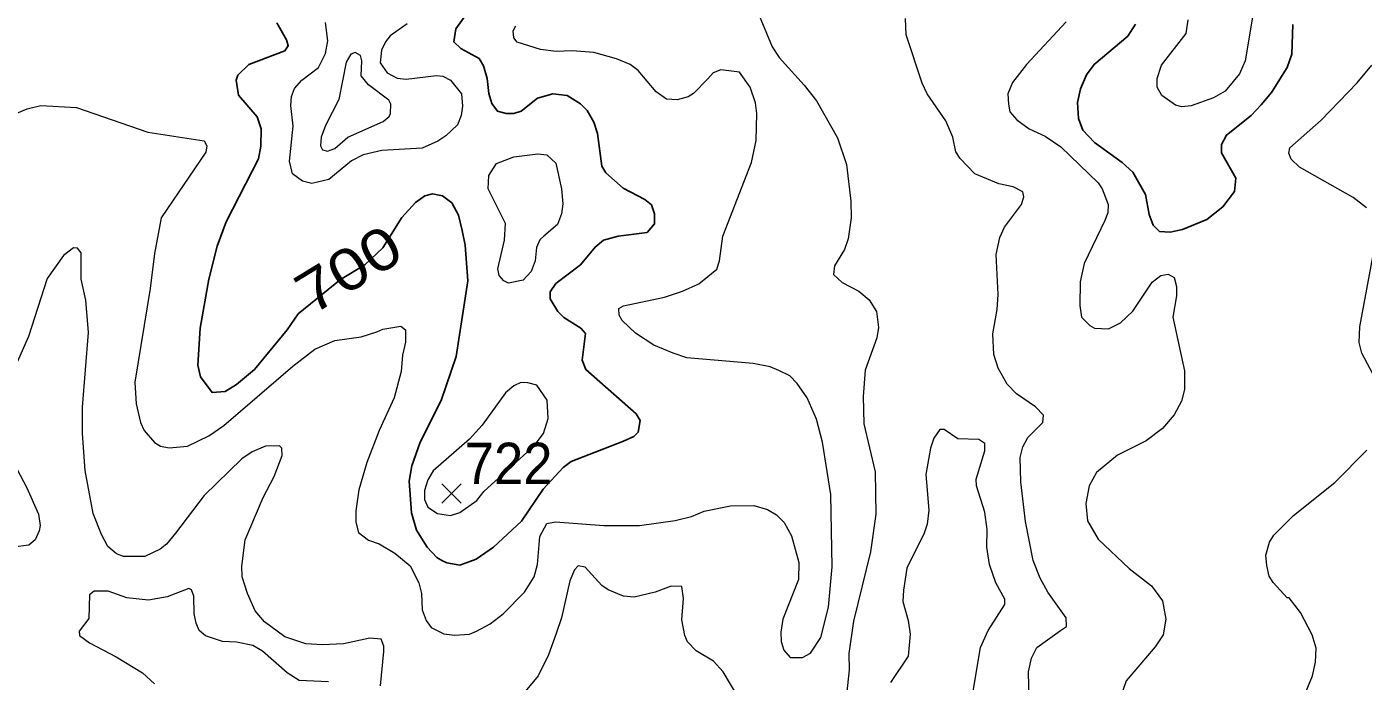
# Model space of a CAD drawing. Extents: x 294.2 to 320.3, y 7482.7 to 7510.7.
# Drawn here: x 305.694 to 308.278, y 7492.397 to 7493.663 of the extents above; entities that cross this region are included whole.
import ezdxf
from ezdxf.enums import TextEntityAlignment as Align

# ---------------------------------------------------------------- set-up
doc = ezdxf.new("R2010")
doc.units = 0
doc.header["$LTSCALE"] = 0.032
for name, color, linetype, lineweight in [('1', 7, 'Continuous', 25), ('2', 7, 'Continuous', 13), ('21', 7, 'Continuous', 25)]:
    doc.layers.add(name, color=color, linetype=linetype, lineweight=lineweight)
doc.layers.add('61', color=7, linetype='Continuous')

msp = doc.modelspace()

# ---------------------------------------------------------------- linework, layer by layer
at = {"layer": '1'}
for points in [[(306.5584, 7493.7077), (306.5233, 7493.6589), (306.5193, 7493.6338), (306.5331, 7493.6212), (306.5685, 7493.6015), (306.5772, 7493.5874), (306.5842, 7493.563), (306.5874, 7493.5339), (306.5929, 7493.515), (306.6039, 7493.5001), (306.6204, 7493.4954), (306.6354, 7493.4954), (306.6499, 7493.5001), (306.6813, 7493.5253), (306.7112, 7493.5332), (306.7387, 7493.53), (306.7641, 7493.5143), (306.7775, 7493.501), (306.79, 7493.4789), (306.7971, 7493.4569), (306.8055, 7493.3932), (306.8132, 7493.3804), (306.8471, 7493.3511), (306.8888, 7493.3291), (306.9014, 7493.3189), (306.9076, 7493.3016), (306.9076, 7493.2819), (306.8931, 7493.2654), (306.8373, 7493.2583), (306.809, 7493.2505), (306.7925, 7493.2371), (306.7644, 7493.2025), (306.717, 7493.1667), (306.706, 7493.1502), (306.706, 7493.1368), (306.7209, 7493.1125), (306.7319, 7493.1007), (306.765, 7493.0802), (306.774, 7493.07), (306.7677, 7493.0181), (306.7747, 7493.0001), (306.8719, 7492.9143), (306.8796, 7492.9016), (306.8757, 7492.8786), (306.8674, 7492.8703), (306.8477, 7492.8613), (306.7461, 7492.8224), (306.7307, 7492.8105), (306.6925, 7492.7688), (306.6503, 7492.7068), (306.596, 7492.6565), (306.563, 7492.6329), (306.531, 7492.6219), (306.506, 7492.6258), (306.4978, 7492.6302), (306.4869, 7492.6366), (306.4677, 7492.6564), (306.4473, 7492.6896), (306.4377, 7492.7228), (306.4333, 7492.7841), (306.4383, 7492.8135), (306.4543, 7492.8594), (306.4951, 7492.9403), (306.5243, 7493.0253), (306.5466, 7493.1716), (306.5414, 7493.2407), (306.5359, 7493.269), (306.5288, 7493.2989), (306.5154, 7493.3225), (306.4974, 7493.3359), (306.4785, 7493.3398), (306.4635, 7493.3359), (306.4457, 7493.3233), (306.4192, 7493.2942), (306.3826, 7493.2355), (306.3476, 7493.2025), (306.3004, 7493.1741), (306.2189, 7493.1081), (306.1971, 7493.0766), (306.1339, 7493.0003), (306.0995, 7492.9712), (306.0777, 7492.9578), (306.0521, 7492.9558), (306.0296, 7492.986), (306.0249, 7493.0088), (306.0291, 7493.0804), (306.0457, 7493.1749)], [(306.1392, 7493.4887), (306.1032, 7493.5311), (306.0987, 7493.5598), (306.1019, 7493.5694), (306.123, 7493.5905), (306.193, 7493.6164), (306.1993, 7493.6266), (306.1961, 7493.6376), (306.1772, 7493.6707)], [(308.1416, 7493.6677), (308.1392, 7493.6103), (308.1306, 7493.5843), (308.1, 7493.5363), (308.0804, 7493.5119), (308.0607, 7493.4914), (308.0135, 7493.4537), (308.0033, 7493.4356), (308.0037, 7493.4191), (308.0313, 7493.3704), (308.0289, 7493.3444), (308.0061, 7493.3146), (307.9754, 7493.2902), (307.928, 7493.2712), (307.9043, 7493.2661), (307.8839, 7493.2674), (307.8717, 7493.2795), (307.8634, 7493.3), (307.8564, 7493.3389), (307.832, 7493.3819), (307.8115, 7493.4008), (307.7581, 7493.4393), (307.7353, 7493.4629), (307.7274, 7493.4857), (307.7253, 7493.5164), (307.731, 7493.5431), (307.7428, 7493.5699), (307.7572, 7493.5903), (307.8225, 7493.6453), (307.8374, 7493.6682)], [(306.0457, 7493.1749), (306.0623, 7493.2387), (306.0795, 7493.286), (306.142, 7493.4077), (306.1467, 7493.4321), (306.1471, 7493.4659), (306.1392, 7493.4887)]]:
    msp.add_lwpolyline(points, dxfattribs=at)
at = {"layer": '2'}
for points in [[(307.0832, 7493.7495), (307.1349, 7493.6243), (307.1484, 7493.6039), (307.1969, 7493.5503), (307.2205, 7493.5196), (307.2613, 7493.4481), (307.2786, 7493.397), (307.2869, 7493.3255), (307.2876, 7493.2936), (307.2818, 7493.2528), (307.2748, 7493.2323), (307.2556, 7493.2004), (307.2537, 7493.1838)], [(306.4294, 7493.669), (306.3962, 7493.6454), (306.3873, 7493.6339), (306.3796, 7493.6179), (306.3771, 7493.5937), (306.3905, 7493.5739), (306.4097, 7493.5637), (306.4275, 7493.5617), (306.4863, 7493.5688), (306.4984, 7493.5675), (306.5131, 7493.5599), (306.5341, 7493.5336), (306.536, 7493.5094), (306.5335, 7493.4915), (306.5265, 7493.4737), (306.5041, 7493.4519), (306.4888, 7493.4417), (306.4582, 7493.4283), (306.3803, 7493.4238), (306.3445, 7493.4156), (306.3216, 7493.4041), (306.2781, 7493.3676), (306.2449, 7493.36), (306.2271, 7493.3645), (306.2079, 7493.3785), (306.2021, 7493.4034), (306.2091, 7493.4711), (306.2047, 7493.5107), (306.206, 7493.5286), (306.2117, 7493.5439), (306.2257, 7493.5598), (306.2577, 7493.5841), (306.2717, 7493.6116), (306.2762, 7493.6358), (306.2717, 7493.6716)], [(307.6317, 7492.3589), (307.6304, 7492.4151), (307.6362, 7492.4419), (307.6464, 7492.4623), (307.6923, 7492.4949), (307.7038, 7492.5032), (307.7032, 7492.5198), (307.6681, 7492.5696), (307.6528, 7492.5964), (307.6393, 7492.6309), (307.6247, 7492.7062), (307.6157, 7492.7828), (307.6145, 7492.8301), (307.6196, 7492.8505), (307.6291, 7492.8684), (307.6579, 7492.8977), (307.6592, 7492.9118), (307.6438, 7492.9277), (307.6074, 7492.9533), (307.5895, 7492.9718), (307.5716, 7493.0025), (307.5634, 7493.0293), (307.5614, 7493.0689), (307.5698, 7493.1161), (307.5716, 7493.1455), (307.5678, 7493.2227), (307.5749, 7493.2553), (307.5838, 7493.2757), (307.617, 7493.3192), (307.6214, 7493.3344), (307.6196, 7493.344), (307.601, 7493.3536), (307.573, 7493.3594), (307.5269, 7493.3785), (307.4983, 7493.4085), (307.4899, 7493.4213), (307.4842, 7493.4494), (307.4708, 7493.4813), (307.4344, 7493.5337), (307.4248, 7493.5541), (307.3941, 7493.6473), (307.3929, 7493.6793)], [(307.7032, 7493.6729), (307.6266, 7493.5905), (307.5997, 7493.5554), (307.5902, 7493.5336), (307.5915, 7493.5132), (307.5946, 7493.4985), (307.6081, 7493.4832), (307.6317, 7493.466), (307.6624, 7493.4513), (307.693, 7493.4309), (307.7651, 7493.3613), (307.7728, 7493.3498), (307.7843, 7493.3192), (307.7836, 7493.3032), (307.7779, 7493.2885), (307.7383, 7493.2055), (307.73, 7493.1697), (307.7294, 7493.1238), (307.7332, 7493.1014), (307.7491, 7493.0854), (307.7581, 7493.0803), (307.7849, 7493.079), (307.8085, 7493.0905), (307.8321, 7493.1129), (307.8692, 7493.1691), (307.8864, 7493.1819), (307.9005, 7493.1844), (307.912, 7493.178), (307.9164, 7493.1608), (307.9164, 7493.1429), (307.9094, 7493.1014), (307.9317, 7492.9974), (307.9317, 7492.9616), (307.926, 7492.9386), (307.912, 7492.9124), (307.8896, 7492.8862), (307.8577, 7492.862), (307.8028, 7492.8345), (307.7619, 7492.8007), (307.7479, 7492.7752), (307.7415, 7492.7407), (307.7447, 7492.7075), (307.7651, 7492.6717), (307.8251, 7492.6149), (307.8679, 7492.5817), (307.8896, 7492.5523), (307.896, 7492.5172), (307.8909, 7492.4866), (307.8756, 7492.4636), (307.8194, 7492.3978), (307.8098, 7492.3704)], [(308.0633, 7493.6818), (308.0492, 7493.5975), (308.0384, 7493.572), (308.0103, 7493.5387), (307.988, 7493.526), (307.9446, 7493.51), (307.9267, 7493.5081), (307.9145, 7493.5113), (307.8883, 7493.5305), (307.8794, 7493.5465), (307.8794, 7493.5631), (307.8877, 7493.5886), (307.935, 7493.6499), (307.9394, 7493.6767)], [(307.0354, 7493.5796), (307.0206, 7493.5739), (307.0104, 7493.5624), (306.983, 7493.5343), (306.9728, 7493.5279), (306.9511, 7493.5221), (306.9307, 7493.5234), (306.9108, 7493.5375), (306.8757, 7493.5784), (306.8604, 7493.5905), (306.8342, 7493.6013), (306.7902, 7493.6135), (306.7481, 7493.6166), (306.7174, 7493.6154), (306.6868, 7493.6192), (306.642, 7493.6333), (306.6356, 7493.6415), (306.6344, 7493.6556), (306.6395, 7493.6652)], [(307.0947, 7493.4009), (307.1037, 7493.443), (307.105, 7493.4954), (307.1024, 7493.5158), (307.0922, 7493.5465), (307.0718, 7493.5752), (307.0354, 7493.5796)], [(308.2836, 7493.3128), (308.258, 7493.3332), (308.154, 7493.3913), (308.138, 7493.4072), (308.1335, 7493.4188), (308.1355, 7493.429), (308.1961, 7493.4826), (308.2657, 7493.5547), (308.2944, 7493.5892)], [(305.6371, 7493.4807), (305.6946, 7493.5043), (305.7214, 7493.5106), (305.7903, 7493.5068), (305.9282, 7493.459), (306.0368, 7493.4423), (306.0419, 7493.4328)], [(306.0419, 7493.4328), (306.04, 7493.4207), (305.9537, 7493.2936), (305.941, 7493.2247), (305.9327, 7493.157), (305.9027, 7492.9757), (305.9052, 7492.9335)], [(305.9052, 7492.9335), (305.9136, 7492.8978), (305.9206, 7492.8824), (305.941, 7492.8588), (305.9525, 7492.8518), (305.9691, 7492.8486), (306.0049, 7492.8518), (306.0457, 7492.8716), (306.0751, 7492.892), (306.2085, 7493.0069), (306.2507, 7493.0395), (306.2896, 7493.0561), (306.3407, 7493.0631), (306.3707, 7493.0733), (306.3822, 7493.0784), (306.4173, 7493.0842), (306.4262, 7493.0771), (306.4262, 7493.0529), (306.4205, 7493.028), (306.418, 7492.9961), (306.4039, 7492.945), (306.3751, 7492.8824), (306.3516, 7492.8199), (306.3362, 7492.7675), (306.3304, 7492.7266), (306.3304, 7492.7049), (306.335, 7492.6845), (306.3548, 7492.6698), (306.3752, 7492.6628), (306.4058, 7492.6449), (306.4352, 7492.6206), (306.4518, 7492.5875), (306.4569, 7492.567), (306.4581, 7492.5351), (306.4658, 7492.5147), (306.4754, 7492.5012), (306.5003, 7492.4885), (306.5208, 7492.4859), (306.5501, 7492.4878), (306.5635, 7492.4936), (306.5897, 7492.5082), (306.6146, 7492.5274), (306.6561, 7492.5696), (306.6746, 7492.599), (306.681, 7492.6232), (306.6861, 7492.6768), (306.6995, 7492.7024), (306.7161, 7492.7056), (306.8093, 7492.6985), (306.8783, 7492.6985), (306.9473, 7492.7081), (306.9792, 7492.7158), (307.0034, 7492.726), (307.0545, 7492.7362), (307.0992, 7492.7368), (307.126, 7492.7292), (307.1432, 7492.719), (307.1579, 7492.7043), (307.1726, 7492.6781), (307.1867, 7492.627), (307.186, 7492.5938), (307.1554, 7492.5172), (307.1515, 7492.4917), (307.1522, 7492.4738), (307.1573, 7492.4572), (307.1694, 7492.4431), (307.1937, 7492.4431), (307.209, 7492.4515), (307.2288, 7492.4815), (307.2435, 7492.5402), (307.2511, 7492.6181), (307.2486, 7492.7586), (307.232, 7492.8594), (307.2205, 7492.9041), (307.2026, 7492.945), (307.1835, 7492.9731), (307.1688, 7492.9878), (307.1477, 7492.998), (307.1311, 7493.005), (307.0979, 7493.012), (306.9702, 7493.0229), (306.9434, 7493.0318), (306.9064, 7493.0471), (306.8706, 7493.0701), (306.8451, 7493.095), (306.8393, 7493.1052), (306.8387, 7493.118), (306.8477, 7493.1231), (306.9268, 7493.1403), (306.9613, 7493.1518), (306.9932, 7493.1659), (307.0277, 7493.194), (307.0334, 7493.2106), (307.0398, 7493.2578), (307.0947, 7493.4009)], [(305.7992, 7493.1749), (305.7992, 7493.2259), (305.7922, 7493.2349), (305.784, 7493.2355), (305.7648, 7493.2208), (305.7335, 7493.1761), (305.6971, 7493.0638)], [(308.3181, 7492.9507), (308.2746, 7493.0318), (308.2695, 7493.0523), (308.2708, 7493.0829), (308.2982, 7493.2285)], [(307.2537, 7493.1838), (307.2703, 7493.1684), (307.3023, 7493.1518), (307.3227, 7493.1352), (307.3367, 7493.1123), (307.3405, 7493.0816), (307.3374, 7493.0612)], [(306.3776, 7492.3879), (306.3841, 7492.4547), (306.3841, 7492.4649), (306.379, 7492.4783), (306.3573, 7492.4801), (306.3062, 7492.4693), (306.2654, 7492.4674), (306.2334, 7492.4693), (306.1926, 7492.4827), (306.1536, 7492.5121), (306.1357, 7492.5331), (306.1204, 7492.567), (306.1102, 7492.599), (306.1095, 7492.6194), (306.1159, 7492.6705), (306.1511, 7492.7522), (306.1721, 7492.793), (306.1874, 7492.8339), (306.1868, 7492.8479), (306.1823, 7492.8524), (306.1555, 7492.8517), (306.13, 7492.8409), (306.1096, 7492.8275), (306.0368, 7492.7566), (305.9818, 7492.6832), (305.964, 7492.6621), (305.9518, 7492.6525), (305.9219, 7492.6385), (305.881, 7492.6385), (305.8676, 7492.6436), (305.851, 7492.6577), (305.8382, 7492.6807), (305.8222, 7492.7215), (305.8069, 7492.8045), (305.8018, 7492.876), (305.8018, 7492.9271), (305.8133, 7493.0714), (305.8082, 7493.134), (305.7992, 7493.1749)], [(305.6971, 7493.0638), (305.6658, 7492.9923)], [(307.3374, 7493.0612), (307.315, 7492.9986), (307.3111, 7492.9476), (307.3124, 7492.8952), (307.3341, 7492.802), (307.3354, 7492.7203), (307.3252, 7492.6475), (307.292, 7492.5134), (307.283, 7492.4508), (307.2837, 7492.4189), (307.2761, 7492.3461)], [(305.6365, 7492.8792), (305.6939, 7492.7713), (305.7169, 7492.7203), (305.7201, 7492.6986), (305.7182, 7492.6883), (305.7099, 7492.6704), (305.6977, 7492.6602), (305.6678, 7492.6564)], [(307.5091, 7492.2931), (307.5378, 7492.4623), (307.5525, 7492.4955), (307.5844, 7492.5453), (307.5844, 7492.5561), (307.5672, 7492.5875), (307.555, 7492.6232), (307.5499, 7492.6564), (307.5506, 7492.6909), (307.5461, 7492.7241), (307.5302, 7492.7752), (307.5295, 7492.7879), (307.5461, 7492.8428), (307.5461, 7492.8569), (307.5347, 7492.8645), (307.4938, 7492.8658), (307.4676, 7492.8843), (307.4593, 7492.8843), (307.4472, 7492.8671), (307.4408, 7492.848), (307.4318, 7492.7969), (307.4376, 7492.7279), (307.4344, 7492.7011), (307.4286, 7492.6832), (307.3954, 7492.6156), (307.389, 7492.5734), (307.3878, 7492.551), (307.398, 7492.5147), (307.4018, 7492.4879), (307.398, 7492.4457), (307.3635, 7492.3946)], [(308.1342, 7492.2976), (308.1795, 7492.4074), (308.1853, 7492.4342), (308.1865, 7492.461), (308.1789, 7492.4866), (308.1565, 7492.53), (308.1342, 7492.5581), (308.1303, 7492.5587), (308.1035, 7492.5881), (308.0959, 7492.6002), (308.0914, 7492.6207), (308.0895, 7492.6411), (308.0965, 7492.666), (308.1048, 7492.6794), (308.1424, 7492.7177), (308.2223, 7492.7815), (308.2842, 7492.8441)], [(307.0705, 7492.364), (307.0404, 7492.4151), (307.0213, 7492.4361), (306.9881, 7492.4559), (306.9715, 7492.4732), (306.9658, 7492.4853), (306.96, 7492.5159), (306.9638, 7492.5568), (306.96, 7492.5804), (306.9396, 7492.581), (306.9089, 7492.5695), (306.8681, 7492.56), (306.8477, 7492.5619), (306.8176, 7492.574), (306.8055, 7492.5823), (306.7736, 7492.6175), (306.7601, 7492.62), (306.7531, 7492.6124), (306.7436, 7492.5913), (306.7276, 7492.5198), (306.7174, 7492.4891), (306.7027, 7492.4483), (306.6823, 7492.4074), (306.6574, 7492.3774)], [(306.2775, 7492.3959), (306.2206, 7492.3984), (306.1976, 7492.4131), (306.1498, 7492.4553), (306.1313, 7492.4661), (306.0994, 7492.4725), (306.0725, 7492.4738), (306.0393, 7492.4847), (306.0272, 7492.4955), (306.0214, 7492.5096), (306.0176, 7492.5274), (306.017, 7492.5619), (306.0125, 7492.574), (306.0074, 7492.5766), (305.9653, 7492.5606), (305.9295, 7492.5536), (305.8874, 7492.5587), (305.8516, 7492.5715), (305.8241, 7492.5715), (305.8152, 7492.5644), (305.814, 7492.5185), (305.7954, 7492.4942), (305.7961, 7492.4853), (305.8152, 7492.4712), (305.867, 7492.4444), (305.918, 7492.4131), (305.941, 7492.3921)]]:
    msp.add_lwpolyline(points, dxfattribs=at)
for points in [[(306.2615, 7493.4327), (306.2654, 7493.4251), (306.2756, 7493.4225), (306.2896, 7493.4277), (306.3145, 7493.4494), (306.3828, 7493.48), (306.3943, 7493.4896), (306.3968, 7493.4953), (306.3975, 7493.5132), (306.3937, 7493.5215), (306.3548, 7493.5509), (306.3401, 7493.5681), (306.3419, 7493.5975), (306.3388, 7493.6077), (306.3286, 7493.6135), (306.3203, 7493.6103), (306.3113, 7493.595), (306.2972, 7493.5222), (306.2717, 7493.4724), (306.2628, 7493.4494)], [(306.6937, 7493.2584), (306.6861, 7493.2508), (306.6791, 7493.2361), (306.6765, 7493.2106), (306.6688, 7493.1895), (306.6536, 7493.1729), (306.6255, 7493.1671), (306.6165, 7493.1717), (306.6069, 7493.1819), (306.6044, 7493.1946), (306.6178, 7493.2502), (306.6197, 7493.2827), (306.5858, 7493.3498), (306.5871, 7493.3753), (306.6018, 7493.3989), (306.6357, 7493.4117), (306.6817, 7493.4174), (306.6995, 7493.4156), (306.7168, 7493.3996), (306.7276, 7493.3498), (306.7302, 7493.3204), (306.7276, 7493.3013), (306.7199, 7493.2808)], [(306.7001, 7492.9405), (306.6797, 7492.9699), (306.6625, 7492.9743), (306.6491, 7492.975), (306.6357, 7492.9686), (306.6191, 7492.9552), (306.5744, 7492.8927), (306.5501, 7492.8652), (306.4798, 7492.8039), (306.469, 7492.7867), (306.4626, 7492.7662), (306.4626, 7492.7484), (306.4696, 7492.7336), (306.4882, 7492.7215), (306.5131, 7492.7177), (306.531, 7492.7234), (306.5642, 7492.747), (306.5779, 7492.765), (306.6747, 7492.8526), (306.6928, 7492.876), (306.702, 7492.9054)]]:
    msp.add_lwpolyline(points, close=True, dxfattribs=at)
at = {"layer": '21'}
for p, q in [((306.4963, 7492.7791), (306.5338, 7492.7416)), ((306.5338, 7492.7791), (306.4963, 7492.7416))]:
    msp.add_line(p, q, dxfattribs=at)

# ---------------------------------------------------------------- texts
at = {"layer": '61', "width": 1.2}
msp.add_text('700', height=0.08, rotation=31.456, dxfattribs=at).set_placement((306.3367, 7493.16), align=Align.CENTER)
at = {"layer": '61', "width": 0.95}
msp.add_text('722', height=0.08, dxfattribs=at).set_placement((306.6254, 7492.7785), align=Align.CENTER)

doc.saveas('drawing.dxf')
